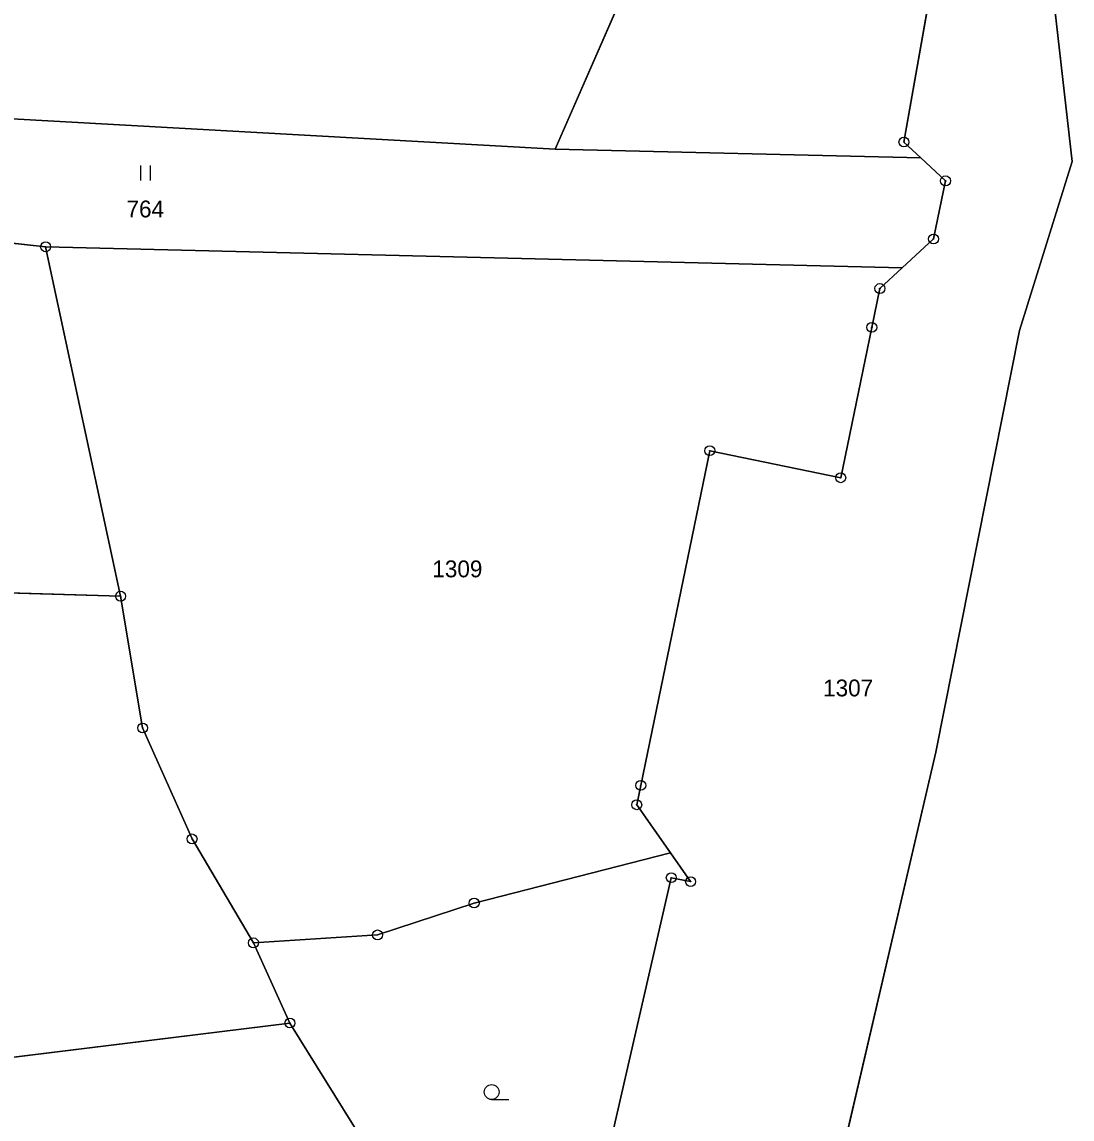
# Model space of a CAD drawing. Extents: x -689422 to -685210, y -987725 to -982160.
# Drawn here: x -686849.2 to -686743.1, y -985686.6 to -985575.9 of the extents above; entities that cross this region are included whole.
import ezdxf

# ---------------------------------------------------------------- set-up
doc = ezdxf.new("R2010")
doc.units = 0
for name, color, linetype in [('KN_Hranice_parcel', 7, 'Continuous'), ('KN_Parcelni cisla', 7, 'Continuous'), ('KN_Polygon parcely', 7, 'Continuous'), ('KN_POZEMKY_OSTATNI PLOCHA', 7, 'Continuous'), ('KN_POZEMKY_TTP', 7, 'Continuous'), ('KN_POZEMKY_VODNI_PLOCHA', 7, 'Continuous'), ('KN_POZEMKY_ZAHRADA', 7, 'Continuous'), ('KN_VYUZITI_06_vodni plocha_rybnik', 7, 'Continuous'), ('KN_VYUZITI_11_vodni plocha_zamokrena plocha', 7, 'Continuous'), ('KN_VYUZITI_16_ostatni plocha_silnice', 7, 'Continuous'), ('KN_VYUZITI_26_ostatni plocha_jina plocha', 7, 'Continuous'), ('KN_Značky bodu BP', 7, 'Continuous'), ('KN_Značky kultur', 7, 'Continuous')]:
    doc.layers.add(name, color=color, linetype=linetype)

msp = doc.modelspace()

# ---------------------------------------------------------------- linework, layer by layer
at = {"layer": 'KN_Hranice_parcel'}
for p, q in [((-686795.34, -985588.72), (-686758.4, -985589.6)), ((-686891.26, -985593.71), (-686846.79, -985598.57)), ((-686846.79, -985598.57), (-686760.3, -985600.7)), ((-686846.79, -985598.57), (-686839.22, -985633.84)), ((-686822.12, -985676.92), (-686825.8, -985668.83)), ((-686889.33, -985685.23), (-686822.12, -985676.92))]:
    msp.add_line(p, q, dxfattribs=at)
for points in [[(-686873.76, -985543.78), (-686845.33, -985510.94), (-686841.33, -985497.39), (-686830.52, -985488.45), (-686817.31, -985488.73), (-686766.97, -985507.16), (-686775.98, -985533.61), (-686783.23, -985561.07), (-686795.34, -985588.72)], [(-686747.92, -985547.86), (-686745.06, -985573.05), (-686743.14, -985589.96), (-686748.45, -985607.03), (-686756.89, -985649.58), (-686766.7, -985691.65), (-686765.59, -985704.53), (-686758.1, -985703.43), (-686756.69, -985703.22), (-686757.71, -985708.07), (-686758.1, -985709.9)], [(-686758.4, -985589.6), (-686760.12, -985587.99), (-686754.84, -985558.06), (-686752.2, -985558.09), (-686750.45, -985548.3), (-686747.92, -985547.86)], [(-686795.34, -985588.72), (-686851.37, -985585.58), (-686893.33, -985581.3)], [(-686760.3, -985600.7), (-686757.13, -985597.78), (-686755.92, -985591.91), (-686758.4, -985589.6)], [(-686760.3, -985600.7), (-686762.55, -985602.78), (-686763.36, -985606.7), (-686766.5, -985621.88), (-686779.72, -985619.15), (-686786.69, -985652.93), (-686787.1, -985654.89), (-686783.7, -985659.75)], [(-686839.22, -985633.84), (-686874.97, -985632.8), (-686899.91, -985632.78)], [(-686825.8, -985668.83), (-686832, -985658.34), (-686836.99, -985647.14), (-686839.22, -985633.84)], [(-686783.7, -985659.75), (-686803.52, -985664.81), (-686813.27, -985668.03), (-686825.8, -985668.83)], [(-686803.27, -985716.9), (-686802.08, -985714.09), (-686798.74, -985712.73), (-686789.56, -985688.08), (-686783.61, -985662.25), (-686781.66, -985662.65), (-686783.7, -985659.75)], [(-686803.27, -985716.9), (-686807.95, -985701.29), (-686814.92, -985688.5), (-686822.12, -985676.92)]]:
    msp.add_lwpolyline(points, dxfattribs=at)
at = {"layer": 'KN_Polygon parcely'}
for points in [[(-686822.79, -985387.48), (-686794.18, -985420.81), (-686789.86, -985425.84), (-686763.06, -985448.02), (-686767.92, -985461.59), (-686755.71, -985464.96), (-686760.46, -985482.35), (-686760.02, -985498.88), (-686759.54, -985517.05), (-686747.92, -985547.86), (-686745.06, -985573.05), (-686743.14, -985589.96), (-686748.45, -985607.03), (-686756.89, -985649.58), (-686766.7, -985691.65)], [(-686766.7, -985691.65), (-686756.89, -985649.58), (-686748.45, -985607.03), (-686743.14, -985589.96), (-686745.06, -985573.05), (-686747.92, -985547.86), (-686750.45, -985548.3), (-686752.2, -985558.09), (-686754.84, -985558.06), (-686760.12, -985587.99), (-686758.4, -985589.6), (-686755.92, -985591.91), (-686757.13, -985597.78), (-686760.3, -985600.7), (-686762.55, -985602.78), (-686763.36, -985606.7), (-686766.5, -985621.88), (-686779.72, -985619.15), (-686786.69, -985652.93), (-686787.1, -985654.89), (-686783.7, -985659.75), (-686781.66, -985662.65), (-686783.61, -985662.25), (-686789.56, -985688.08)]]:
    msp.add_lwpolyline(points, dxfattribs=at)
for points in [[(-686766.97, -985507.16), (-686775.98, -985533.61), (-686783.23, -985561.07), (-686795.34, -985588.72), (-686758.4, -985589.6), (-686760.12, -985587.99), (-686754.84, -985558.06), (-686752.2, -985558.09), (-686750.45, -985548.3), (-686747.92, -985547.86), (-686759.54, -985517.05), (-686760.02, -985498.88), (-686804.75, -985478.85), (-686846.4, -985475.13), (-686853.8, -985473.06), (-686855.37, -985481.77), (-686859.38, -985504.18), (-686878.31, -985530.51), (-686883.95, -985554.25), (-686873.76, -985543.78), (-686845.33, -985510.94), (-686841.33, -985497.39), (-686830.52, -985488.45), (-686817.31, -985488.73)], [(-686889.98, -985560.45), (-686896.34, -985573.41), (-686893.33, -985581.3), (-686851.37, -985585.58), (-686795.34, -985588.72), (-686783.23, -985561.07), (-686775.98, -985533.61), (-686766.97, -985507.16), (-686817.31, -985488.73), (-686830.52, -985488.45), (-686841.33, -985497.39), (-686845.33, -985510.94), (-686873.76, -985543.78), (-686883.95, -985554.25)], [(-686846.79, -985598.57), (-686760.3, -985600.7), (-686757.13, -985597.78), (-686755.92, -985591.91), (-686758.4, -985589.6), (-686795.34, -985588.72), (-686851.37, -985585.58), (-686893.33, -985581.3), (-686893.79, -985585), (-686891.26, -985593.71)], [(-686915.12, -985605.61), (-686913.47, -985614.55), (-686913.3, -985624.08), (-686907.62, -985623.67), (-686906.76, -985629.44), (-686911.45, -985630.2), (-686910.45, -985633.5), (-686907.82, -985633.19), (-686899.91, -985632.78), (-686874.97, -985632.8), (-686839.22, -985633.84), (-686846.79, -985598.57), (-686891.26, -985593.71), (-686916.02, -985590.05), (-686916.59, -985597.64)], [(-686846.79, -985598.57), (-686839.22, -985633.84), (-686836.99, -985647.14), (-686832, -985658.34), (-686825.8, -985668.83), (-686813.27, -985668.03), (-686803.52, -985664.81), (-686783.7, -985659.75), (-686787.1, -985654.89), (-686786.69, -985652.93), (-686779.72, -985619.15), (-686766.5, -985621.88), (-686763.36, -985606.7), (-686762.55, -985602.78), (-686760.3, -985600.7)], [(-686822.12, -985676.92), (-686825.8, -985668.83), (-686832, -985658.34), (-686836.99, -985647.14), (-686839.22, -985633.84), (-686874.97, -985632.8), (-686899.91, -985632.78), (-686899.05, -985645.6), (-686906.66, -985645.56), (-686904.98, -985667.79), (-686910.2, -985673.3), (-686907.43, -985674.98), (-686898.8, -985671.57), (-686883.02, -985671.31), (-686889.33, -985685.23)], [(-686798.74, -985712.73), (-686789.56, -985688.08), (-686783.61, -985662.25), (-686781.66, -985662.65), (-686783.7, -985659.75), (-686803.52, -985664.81), (-686813.27, -985668.03), (-686825.8, -985668.83), (-686822.12, -985676.92), (-686814.92, -985688.5), (-686807.95, -985701.29), (-686803.27, -985716.9), (-686802.08, -985714.09)], [(-686814.92, -985688.5), (-686822.12, -985676.92), (-686889.33, -985685.23), (-686863.2, -985697.07), (-686835, -985707.96), (-686802.78, -985718.53), (-686803.27, -985716.9), (-686807.95, -985701.29)]]:
    msp.add_lwpolyline(points, close=True, dxfattribs=at)
at = {"layer": 'KN_POZEMKY_OSTATNI PLOCHA'}
for p, q in [((-686760.12, -985587.99), (-686754.84, -985558.06)), ((-686743.14, -985589.96), (-686745.06, -985573.05)), ((-686745.06, -985573.05), (-686743.14, -985589.96)), ((-686758.4, -985589.6), (-686760.12, -985587.99)), ((-686755.92, -985591.91), (-686758.4, -985589.6)), ((-686748.45, -985607.03), (-686743.14, -985589.96)), ((-686743.14, -985589.96), (-686748.45, -985607.03)), ((-686757.13, -985597.78), (-686755.92, -985591.91)), ((-686760.3, -985600.7), (-686757.13, -985597.78)), ((-686839.22, -985633.84), (-686846.79, -985598.57)), ((-686846.79, -985598.57), (-686760.3, -985600.7)), ((-686760.3, -985600.7), (-686762.55, -985602.78)), ((-686762.55, -985602.78), (-686760.3, -985600.7)), ((-686762.55, -985602.78), (-686763.36, -985606.7)), ((-686763.36, -985606.7), (-686762.55, -985602.78)), ((-686763.36, -985606.7), (-686766.5, -985621.88)), ((-686766.5, -985621.88), (-686763.36, -985606.7)), ((-686756.89, -985649.58), (-686748.45, -985607.03)), ((-686748.45, -985607.03), (-686756.89, -985649.58)), ((-686779.72, -985619.15), (-686786.69, -985652.93)), ((-686786.69, -985652.93), (-686779.72, -985619.15)), ((-686766.5, -985621.88), (-686779.72, -985619.15)), ((-686779.72, -985619.15), (-686766.5, -985621.88)), ((-686874.97, -985632.8), (-686839.22, -985633.84)), ((-686839.22, -985633.84), (-686836.99, -985647.14)), ((-686836.99, -985647.14), (-686839.22, -985633.84)), ((-686836.99, -985647.14), (-686832, -985658.34)), ((-686832, -985658.34), (-686836.99, -985647.14)), ((-686766.7, -985691.65), (-686756.89, -985649.58)), ((-686756.89, -985649.58), (-686766.7, -985691.65)), ((-686786.69, -985652.93), (-686787.1, -985654.89)), ((-686787.1, -985654.89), (-686786.69, -985652.93)), ((-686787.1, -985654.89), (-686783.7, -985659.75)), ((-686783.7, -985659.75), (-686787.1, -985654.89)), ((-686832, -985658.34), (-686825.8, -985668.83)), ((-686825.8, -985668.83), (-686832, -985658.34)), ((-686783.7, -985659.75), (-686803.52, -985664.81)), ((-686781.66, -985662.65), (-686783.7, -985659.75)), ((-686789.56, -985688.08), (-686783.61, -985662.25)), ((-686783.61, -985662.25), (-686781.66, -985662.65)), ((-686803.52, -985664.81), (-686813.27, -985668.03)), ((-686813.27, -985668.03), (-686825.8, -985668.83)), ((-686825.8, -985668.83), (-686822.12, -985676.92)), ((-686889.33, -985685.23), (-686822.12, -985676.92)), ((-686822.12, -985676.92), (-686889.33, -985685.23)), ((-686822.12, -985676.92), (-686814.92, -985688.5))]:
    msp.add_line(p, q, dxfattribs=at)
at = {"layer": 'KN_POZEMKY_TTP'}
for p, q in [((-686851.37, -985585.58), (-686795.34, -985588.72)), ((-686795.34, -985588.72), (-686758.4, -985589.6)), ((-686758.4, -985589.6), (-686755.92, -985591.91)), ((-686755.92, -985591.91), (-686757.13, -985597.78)), ((-686846.79, -985598.57), (-686891.26, -985593.71)), ((-686757.13, -985597.78), (-686760.3, -985600.7)), ((-686760.3, -985600.7), (-686846.79, -985598.57))]:
    msp.add_line(p, q, dxfattribs=at)
at = {"layer": 'KN_POZEMKY_VODNI_PLOCHA'}
for p, q in [((-686754.84, -985558.06), (-686760.12, -985587.99)), ((-686795.34, -985588.72), (-686783.23, -985561.07)), ((-686783.23, -985561.07), (-686795.34, -985588.72)), ((-686795.34, -985588.72), (-686851.37, -985585.58)), ((-686758.4, -985589.6), (-686795.34, -985588.72)), ((-686760.12, -985587.99), (-686758.4, -985589.6))]:
    msp.add_line(p, q, dxfattribs=at)
at = {"layer": 'KN_POZEMKY_ZAHRADA'}
for p, q in [((-686891.26, -985593.71), (-686846.79, -985598.57)), ((-686846.79, -985598.57), (-686839.22, -985633.84)), ((-686839.22, -985633.84), (-686874.97, -985632.8)), ((-686803.52, -985664.81), (-686783.7, -985659.75)), ((-686783.7, -985659.75), (-686781.66, -985662.65)), ((-686783.61, -985662.25), (-686789.56, -985688.08)), ((-686781.66, -985662.65), (-686783.61, -985662.25)), ((-686813.27, -985668.03), (-686803.52, -985664.81)), ((-686825.8, -985668.83), (-686813.27, -985668.03)), ((-686822.12, -985676.92), (-686825.8, -985668.83)), ((-686814.92, -985688.5), (-686822.12, -985676.92))]:
    msp.add_line(p, q, dxfattribs=at)
at = {"layer": 'KN_VYUZITI_06_vodni plocha_rybnik'}
for p, q in [((-686783.23, -985561.07), (-686795.34, -985588.72)), ((-686795.34, -985588.72), (-686851.37, -985585.58))]:
    msp.add_line(p, q, dxfattribs=at)
at = {"layer": 'KN_VYUZITI_11_vodni plocha_zamokrena plocha'}
for p, q in [((-686754.84, -985558.06), (-686760.12, -985587.99)), ((-686795.34, -985588.72), (-686783.23, -985561.07)), ((-686758.4, -985589.6), (-686795.34, -985588.72)), ((-686760.12, -985587.99), (-686758.4, -985589.6))]:
    msp.add_line(p, q, dxfattribs=at)
at = {"layer": 'KN_VYUZITI_16_ostatni plocha_silnice'}
for p, q in [((-686760.12, -985587.99), (-686754.84, -985558.06)), ((-686743.14, -985589.96), (-686745.06, -985573.05)), ((-686745.06, -985573.05), (-686743.14, -985589.96)), ((-686758.4, -985589.6), (-686760.12, -985587.99)), ((-686755.92, -985591.91), (-686758.4, -985589.6)), ((-686748.45, -985607.03), (-686743.14, -985589.96)), ((-686743.14, -985589.96), (-686748.45, -985607.03)), ((-686757.13, -985597.78), (-686755.92, -985591.91)), ((-686760.3, -985600.7), (-686757.13, -985597.78)), ((-686762.55, -985602.78), (-686760.3, -985600.7)), ((-686763.36, -985606.7), (-686762.55, -985602.78)), ((-686766.5, -985621.88), (-686763.36, -985606.7)), ((-686756.89, -985649.58), (-686748.45, -985607.03)), ((-686748.45, -985607.03), (-686756.89, -985649.58)), ((-686786.69, -985652.93), (-686779.72, -985619.15)), ((-686779.72, -985619.15), (-686766.5, -985621.88)), ((-686766.7, -985691.65), (-686756.89, -985649.58)), ((-686756.89, -985649.58), (-686766.7, -985691.65)), ((-686787.1, -985654.89), (-686786.69, -985652.93)), ((-686783.7, -985659.75), (-686787.1, -985654.89)), ((-686781.66, -985662.65), (-686783.7, -985659.75)), ((-686789.56, -985688.08), (-686783.61, -985662.25)), ((-686783.61, -985662.25), (-686781.66, -985662.65))]:
    msp.add_line(p, q, dxfattribs=at)
at = {"layer": 'KN_VYUZITI_26_ostatni plocha_jina plocha'}
for p, q in [((-686839.22, -985633.84), (-686846.79, -985598.57)), ((-686846.79, -985598.57), (-686760.3, -985600.7)), ((-686760.3, -985600.7), (-686762.55, -985602.78)), ((-686762.55, -985602.78), (-686763.36, -985606.7)), ((-686763.36, -985606.7), (-686766.5, -985621.88)), ((-686779.72, -985619.15), (-686786.69, -985652.93)), ((-686766.5, -985621.88), (-686779.72, -985619.15)), ((-686874.97, -985632.8), (-686839.22, -985633.84)), ((-686839.22, -985633.84), (-686836.99, -985647.14)), ((-686836.99, -985647.14), (-686839.22, -985633.84)), ((-686836.99, -985647.14), (-686832, -985658.34)), ((-686832, -985658.34), (-686836.99, -985647.14)), ((-686786.69, -985652.93), (-686787.1, -985654.89)), ((-686787.1, -985654.89), (-686783.7, -985659.75)), ((-686832, -985658.34), (-686825.8, -985668.83)), ((-686825.8, -985668.83), (-686832, -985658.34)), ((-686783.7, -985659.75), (-686803.52, -985664.81)), ((-686803.52, -985664.81), (-686813.27, -985668.03)), ((-686813.27, -985668.03), (-686825.8, -985668.83)), ((-686825.8, -985668.83), (-686822.12, -985676.92)), ((-686889.33, -985685.23), (-686822.12, -985676.92)), ((-686822.12, -985676.92), (-686889.33, -985685.23)), ((-686822.12, -985676.92), (-686814.92, -985688.5))]:
    msp.add_line(p, q, dxfattribs=at)
at = {"layer": 'KN_Značky bodu BP'}
for centre, radius in [((-686760.12, -985587.99), 0.5), ((-686760.12, -985587.99), 0.0303), ((-686755.92, -985591.91), 0.5), ((-686755.92, -985591.91), 0.0303), ((-686757.13, -985597.78), 0.5), ((-686757.13, -985597.78), 0.0303), ((-686846.79, -985598.57), 0.5), ((-686846.79, -985598.57), 0.0303), ((-686762.55, -985602.78), 0.5), ((-686762.55, -985602.78), 0.0303), ((-686763.36, -985606.7), 0.5), ((-686763.36, -985606.7), 0.0303), ((-686779.72, -985619.15), 0.5), ((-686779.72, -985619.15), 0.0303), ((-686766.5, -985621.88), 0.5), ((-686766.5, -985621.88), 0.0303), ((-686839.22, -985633.84), 0.5), ((-686839.22, -985633.84), 0.0303), ((-686836.99, -985647.14), 0.5), ((-686836.99, -985647.14), 0.0303), ((-686786.69, -985652.93), 0.5), ((-686786.69, -985652.93), 0.0303), ((-686787.1, -985654.89), 0.5), ((-686787.1, -985654.89), 0.0303), ((-686832, -985658.34), 0.5), ((-686832, -985658.34), 0.0303), ((-686783.61, -985662.25), 0.5), ((-686781.66, -985662.65), 0.5), ((-686783.61, -985662.25), 0.0303), ((-686781.66, -985662.65), 0.0303), ((-686803.52, -985664.81), 0.5), ((-686803.52, -985664.81), 0.0303), ((-686813.27, -985668.03), 0.5), ((-686825.8, -985668.83), 0.5), ((-686825.8, -985668.83), 0.0303), ((-686813.27, -985668.03), 0.0303), ((-686822.12, -985676.92), 0.5), ((-686822.12, -985676.92), 0.0303)]:
    msp.add_circle(centre, radius, dxfattribs=at)
at = {"layer": 'KN_Značky kultur'}
for p, q in [((-686837.19, -985591.87), (-686837.19, -985590.37)), ((-686836.19, -985591.87), (-686836.19, -985590.37)), ((-686801.75, -985684.64), (-686800, -985684.64))]:
    msp.add_line(p, q, dxfattribs=at)
msp.add_circle((-686801.75, -985683.89), 0.75, dxfattribs=at)

# ---------------------------------------------------------------- texts
at = {"layer": 'KN_Parcelni cisla'}
for s, p in [('764', (-686838.62, -985595.6)), ('1309', (-686807.74, -985631.93)), ('1307', (-686768.28, -985643.95))]:
    msp.add_text(s, height=1.7, dxfattribs=at).set_placement(p)

doc.saveas('drawing.dxf')
